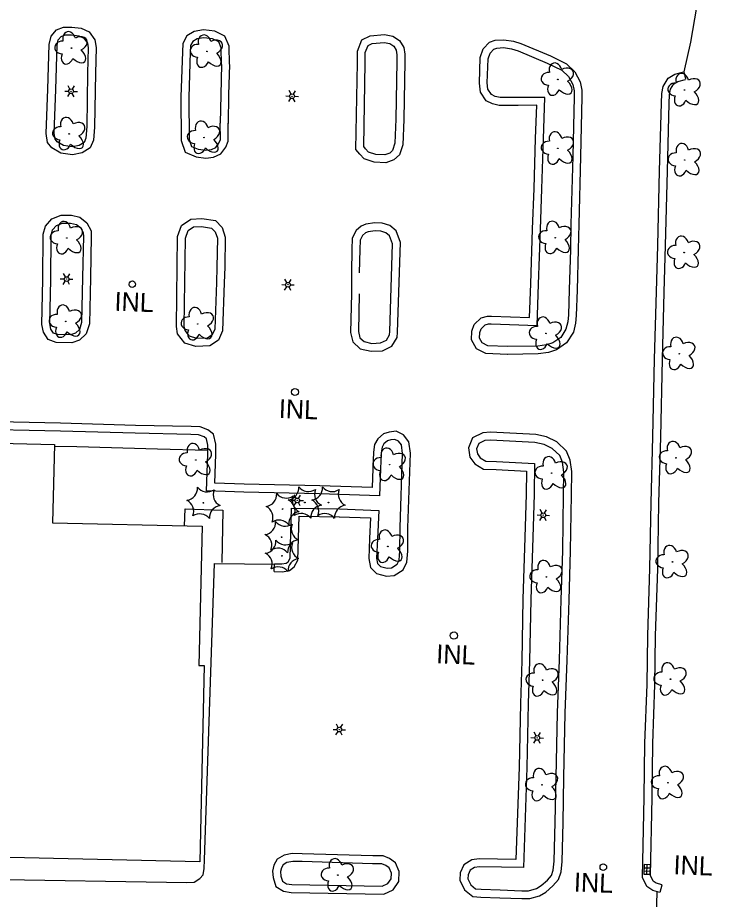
# Model space of a CAD drawing. Extents: x 588843 to 2552415, y 180129 to 269402.
# Drawn here: x 605793.8 to 606014.8, y 182935.6 to 183216.1 of the extents above; entities that cross this region are included whole.
import ezdxf

# ---------------------------------------------------------------- set-up
doc = ezdxf.new("R2010")
doc.units = 0
for name, color, linetype in [('E_BLD', 7, 'Continuous'), ('E_DRN', 7, 'Continuous'), ('E_DRN_Text', 7, 'Continuous'), ('E_DWY', 7, 'Continuous'), ('E_LAND_Vegetation', 7, 'Continuous'), ('E_LTG', 7, 'Continuous'), ('E_PATH_Sidewalk', 7, 'Continuous')]:
    doc.layers.add(name, color=color, linetype=linetype)

# ---------------------------------------------------------------- blocks, each defined once
blk = doc.blocks.new('INLO_2')
at = {"layer": 'E_DRN'}
for p, q in [((6.6, -13.1), (6.6, 0)), ((13.1, -13.1), (13.1, 0)), ((19.7, -6.6), (0, -6.6))]:
    blk.add_line(p, q, dxfattribs=at)
blk.add_lwpolyline([(0, -13.1), (19.7, -13.1), (19.7, 0), (0, 0)], close=True, dxfattribs=at)
blk = doc.blocks.new('INLT_79')
at = {"layer": 'E_DRN_Text'}
blk.add_text('INL', height=39.37, dxfattribs=at).set_placement((-36.2, -19.7))
blk = doc.blocks.new('DTRE_3')
at = {"layer": 'E_LAND_Vegetation'}
blk.add_circle((-0.6, 0), 0.601, dxfattribs=at)
for centre, major_axis, ratio in [((-6.1, 17.5), (4.5, -16.3), 0.782863), ((13.3, 9), (-17.3, -9.6), 0.691916), ((-19.3, 0.5), (16.2, -0.4), 0.832022), ((-8.2, -17.2), (5.9, 15.9), 0.716896), ((11.6, -12.2), (-16.4, 15), 0.560249)]:
    blk.add_ellipse(centre, major_axis=major_axis, ratio=ratio, start_param=1.570796, end_param=4.712389, dxfattribs=at)
blk = doc.blocks.new('LPOL_3')
at = {"layer": 'E_LTG'}
for p, q in [((-13.1, 0), (-4.9, 0)), ((-2.5, 4.3), (-6.6, 11.4)), ((2.5, 4.3), (6.6, 11.4)), ((4.9, 0), (13.1, 0)), ((-6.6, -11.4), (-2.5, -4.3)), ((6.6, -11.4), (2.5, -4.3))]:
    blk.add_line(p, q, dxfattribs=at)
for radius in [4.92, 4.92, 4.92, 0.41]:
    blk.add_circle((0, 0), radius, dxfattribs=at)
blk = doc.blocks.new('CTRE_3')
at = {"layer": 'E_LAND_Vegetation'}
blk.add_circle((0, 0), 0.733, dxfattribs=at)
for centre, start, end in [((-39.3, 29.4), 280.2067, 5.9716), ((5.9, 49), 220.2113, 305.9762), ((45.4, 19.3), 160.2113, 245.9762), ((-45.4, -19.3), 340.2113, 65.9762), ((39.5, -29.6), 100.2511, 185.9272), ((-5.9, -49), 40.2113, 125.9762)]:
    blk.add_arc(centre, 25.8, start, end, dxfattribs=at)

msp = doc.modelspace()

# ---------------------------------------------------------------- linework, layer by layer
at = {"layer": 'E_BLD'}
msp.add_lwpolyline([(605851.7, 182947.61), (605753.96, 182949.83), (605754, 182951.79), (605725.25, 182952.45), (605727.63, 183057.32), (605737.8, 183057.09), (605738.37, 183082.13), (605758.24, 183081.68), (605757.68, 183056.87), (605782.85, 183056.3), (605783.41, 183080.81), (605805.47, 183080.31), (605804.9, 183055.38), (605852.47, 183054.3), (605851.46, 183010.03), (605853.12, 183009.99)], close=True, dxfattribs=at)
at = {"layer": 'E_DRN'}
for centre, radius in [((605881.98, 183097.01), 1.12), ((605980.09, 182945.9), 1.05)]:
    msp.add_circle(centre, radius, dxfattribs=at)
for centre, major_axis, ratio in [((605830.24, 183131.32), (-0.04, -1.03), 0.999983), ((605932.55, 183019.54), (-0.04, -1.15), 0.999976)]:
    msp.add_ellipse(centre, major_axis=major_axis, ratio=ratio, dxfattribs=at)
at = {"layer": 'E_DWY'}
for points in [[(606010.39, 183224.99), (606010.35, 183223.17), (606009.74, 183219.4), (606007.8, 183208.31), (606005.71, 183198.85), (606006.27, 183196.52)], [(605818.25, 183181.23), (605817.93, 183177.11), (605816.86, 183174.64), (605814.25, 183173.08), (605811.18, 183172.46), (605807.55, 183173), (605804.67, 183174.68), (605803.3, 183176.34), (605802.85, 183179.25), (605803.38, 183193.35), (605803.84, 183207.6), (605804.39, 183210.18), (605806.16, 183212.23), (605808.41, 183213.12), (605811.02, 183213.12), (605813.99, 183212.73), (605816.48, 183211.55), (605818.37, 183208.99), (605818.75, 183206.63), (605818.52, 183198.36)], [(605815.76, 183181.43), (605815.47, 183177.72), (605814.89, 183176.37), (605813.33, 183175.45), (605811.11, 183175), (605808.39, 183175.4), (605806.31, 183176.62), (605805.66, 183177.4), (605805.36, 183179.39), (605805.88, 183193.27), (605806.33, 183207.3), (605806.7, 183209.03), (605807.65, 183210.13), (605808.89, 183210.62), (605810.86, 183210.62), (605813.28, 183210.3), (605814.84, 183209.56), (605816, 183207.99), (605816.25, 183206.47), (605816.02, 183198.43)], [(605861.14, 183201.27), (605861.03, 183207.06), (605859.72, 183210.22), (605856.48, 183211.81), (605852.9, 183212.24), (605849.94, 183211.72), (605847.64, 183210.35), (605846.3, 183207.9), (605846.2, 183205.26), (605845.73, 183190.87), (605845.83, 183176.97), (605847.07, 183173.3), (605850.59, 183171.81), (605853.67, 183171.4), (605856.12, 183171.74), (605858.45, 183172.79), (605859.97, 183174.89), (605860.78, 183176.83), (605860.74, 183182.5)], [(605916.6, 183183.7), (605916.29, 183175.69), (605915.21, 183172.42), (605913.48, 183170.82), (605910.92, 183169.95), (605907.22, 183170.09), (605904.02, 183171.18), (605902.6, 183172.72), (605901.38, 183174.19), (605901.87, 183201.71), (605901.84, 183205.45), (605903.31, 183209.05), (605905.89, 183210.29), (605910.52, 183210.76), (605913.15, 183210.22), (605915.3, 183208.84), (605916.66, 183206.56), (605916.91, 183204.43), (605916.91, 183202.16)], [(605858.64, 183201.22), (605858.54, 183206.54), (605857.78, 183208.39), (605855.76, 183209.38), (605852.97, 183209.71), (605850.83, 183209.34), (605849.51, 183208.55), (605848.77, 183207.21), (605848.69, 183205.17), (605848.23, 183190.83), (605848.33, 183177.39), (605849.08, 183175.16), (605851.25, 183174.24), (605853.67, 183173.93), (605855.42, 183174.16), (605856.81, 183174.79), (605857.77, 183176.13), (605858.28, 183177.32), (605858.24, 183182.49)], [(605914.1, 183183.8), (605913.81, 183176.14), (605913.04, 183173.82), (605912.17, 183173.01), (605910.56, 183172.47), (605907.68, 183172.57), (605905.43, 183173.34), (605904.48, 183174.37), (605903.9, 183175.07), (605904.37, 183201.7), (605904.34, 183204.97), (605905.26, 183207.21), (605906.58, 183207.85), (605910.39, 183208.23), (605912.2, 183207.86), (605913.46, 183207.06), (605914.24, 183205.74), (605914.41, 183204.29), (605914.41, 183202.16)], [(605953.01, 183188.18), (605946.95, 183188.17), (605944.79, 183188.67), (605942.82, 183189.68), (605940.97, 183192.44), (605940.65, 183195.29), (605940.96, 183203.4), (605941.84, 183206.15), (605943.84, 183208.25), (605945.73, 183208.9), (605948.39, 183209.09), (605951.51, 183208.62), (605953.9, 183207.83), (605963.26, 183203.93), (605968.35, 183201.43), (605971.06, 183198.91), (605972.78, 183195.65), (605973.28, 183193.06), (605973.28, 183190.9), (605972.87, 183171.97), (605972.29, 183150.35)], [(605953, 183190.68), (605947.23, 183190.67), (605945.65, 183191.04), (605944.54, 183191.61), (605943.39, 183193.32), (605943.16, 183195.38), (605943.44, 183202.97), (605944.05, 183204.84), (605945.23, 183206.09), (605946.23, 183206.43), (605948.29, 183206.58), (605950.93, 183206.18), (605953.03, 183205.49), (605962.23, 183201.65), (605966.92, 183199.35), (605969.05, 183197.37), (605970.4, 183194.81), (605970.78, 183192.82), (605970.78, 183190.93), (605970.37, 183172.04), (605969.79, 183150.42)], [(605914.41, 183202.16), (605914.1, 183183.8)], [(605916.91, 183202.12), (605916.6, 183183.76)], [(605858.64, 183201.22), (605858.36, 183191.59), (605858.24, 183182.49)], [(605861.14, 183201.15), (605860.86, 183191.54), (605860.74, 183182.45)], [(605816.02, 183198.43), (605815.76, 183181.43)], [(605818.52, 183198.39), (605818.26, 183181.39)], [(605998.09, 182937.82), (605995.83, 182938.45), (605993.96, 182939.7), (605992.57, 182942.63), (605993.14, 182968.1), (605993.33, 182985.27), (605994.03, 183003.92), (605994.24, 183019.55), (605994.89, 183040.86), (605995.3, 183061.8), (605995.87, 183082.74), (605996.42, 183107.47), (605997, 183128.87), (605997.4, 183143.65), (605997.99, 183167.32), (605998.57, 183188.88), (605998.69, 183191.94), (605999.09, 183194.24), (606000.72, 183196.88), (606002.89, 183198.17), (606005.71, 183198.85)], [(605998.77, 182940.22), (605996.89, 182940.75), (605995.93, 182941.39), (605995.08, 182943.17), (605995.64, 182968.05), (605995.83, 182985.21), (605996.53, 183003.86), (605996.74, 183019.49), (605997.39, 183040.8), (605997.8, 183061.74), (605998.36, 183082.68), (605998.92, 183107.41), (605999.49, 183128.8), (605999.9, 183143.59), (606000.49, 183167.26), (606001.07, 183188.8), (606001.18, 183191.68), (606001.47, 183193.34), (606002.52, 183195.04), (606003.84, 183195.83), (606006.29, 183196.42)], [(605960.08, 183148.73), (605960.57, 183161.62), (605961.01, 183177.55), (605961.51, 183190.74), (605953, 183190.68)], [(605957.58, 183148.83), (605958.07, 183161.71), (605958.51, 183177.63), (605958.91, 183188.23), (605953.02, 183188.18)], [(605801.78, 183132.76), (605801.94, 183147.18), (605802.61, 183149.8), (605804.69, 183152.09), (605807.61, 183153.24), (605810.88, 183153.22), (605813.54, 183152.58), (605815.83, 183150.88), (605817.12, 183148.31), (605817.17, 183146.55), (605816.91, 183133.37)], [(605804.28, 183132.74), (605804.43, 183146.85), (605804.88, 183148.58), (605806.15, 183149.98), (605808.07, 183150.74), (605810.58, 183150.72), (605812.46, 183150.27), (605813.86, 183149.23), (605814.64, 183147.68), (605814.67, 183146.54), (605814.41, 183133.42)], [(605969.79, 183150.42), (605969.63, 183142.38), (605969.23, 183129.48), (605969, 183121.52), (605968.77, 183119.33), (605968.22, 183116.99), (605966.53, 183114.4), (605964.04, 183112.67), (605962.04, 183111.99), (605959.21, 183111.64), (605949.56, 183111.47)], [(605972.29, 183150.37), (605972.13, 183142.31), (605971.72, 183129.41), (605971.5, 183121.35), (605971.24, 183118.91), (605970.56, 183116), (605968.36, 183112.62), (605965.17, 183110.42), (605962.6, 183109.54), (605959.39, 183109.14), (605949.61, 183108.97)], [(605902.44, 183128.28), (605902.21, 183116.21), (605902.67, 183114.3), (605903.99, 183113.03), (605906.48, 183112.49), (605909.21, 183112.61), (605911.07, 183113.53), (605912.04, 183115.16), (605912.16, 183116.22), (605913.06, 183144.2), (605912.09, 183146.74), (605910.92, 183147.7), (605909.34, 183148.22), (605907.52, 183148.28), (605905.23, 183147.99), (605904.46, 183147.64), (605903.44, 183146.77), (605902.7, 183145.28), (605902.59, 183142.32), (605902.46, 183134.96)], [(605949.47, 183108.97), (605942.71, 183109.23), (605939.74, 183110.72), (605938.18, 183113.56), (605938.29, 183116.38), (605939.05, 183118.51), (605941.25, 183120.56), (605943.27, 183121.19), (605944.53, 183121.15), (605956.6, 183120.75), (605957, 183131.38), (605957.58, 183148.82)], [(605949.56, 183111.47), (605943.35, 183111.7), (605941.56, 183112.61), (605940.71, 183114.16), (605940.77, 183115.9), (605941.2, 183117.1), (605942.53, 183118.34), (605943.61, 183118.68), (605944.44, 183118.65), (605959, 183118.18), (605959.5, 183131.29), (605960.08, 183148.73)], [(605816.91, 183133.36), (605816.59, 183118.75), (605815.6, 183115.53), (605813.47, 183113.55), (605811.02, 183112.68), (605806.03, 183112.77), (605803.5, 183113.73), (605802.03, 183116.05), (605801.48, 183118.53), (605801.78, 183132.79)], [(605814.41, 183133.42), (605814.1, 183119.15), (605813.4, 183116.9), (605812.15, 183115.74), (605810.61, 183115.19), (605806.51, 183115.26), (605805.16, 183115.77), (605804.37, 183117.02), (605803.98, 183118.78), (605804.28, 183132.74)], [(605831.2, 183083.87), (605807.38, 183084.58), (605777.32, 183085.22), (605765.94, 183085.46), (605733.58, 183086.87), (605728.57, 183088.32), (605725.14, 183090.11)], [(605831.27, 183086.37), (605807.44, 183087.08), (605777.38, 183087.72), (605766.02, 183087.95), (605733.99, 183089.35), (605729.51, 183090.66), (605726.29, 183092.33)], [(605865.82, 183067.66), (605856.47, 183068), (605856.81, 183077.21), (605856.82, 183080.38), (605856.04, 183083.56), (605854.32, 183084.96), (605851.83, 183085.89), (605848.98, 183086), (605831.25, 183086.37)], [(605917.94, 183053.86), (605918.74, 183077.6), (605918.23, 183081.21), (605916.52, 183083.43), (605914.18, 183084.51), (605911.97, 183084.25), (605910.18, 183083.68), (605908.38, 183082.16), (605907.28, 183080.32), (605906.93, 183077.85), (605906.73, 183072.67), (605906.51, 183066.6), (605889.92, 183067.14), (605865.79, 183067.66)], [(605865.73, 183065.16), (605853.87, 183065.6), (605854.31, 183077.26), (605854.32, 183080.08), (605853.82, 183082.15), (605853.06, 183082.76), (605851.33, 183083.41), (605848.9, 183083.5), (605831.2, 183083.87)], [(605915.44, 183053.94), (605916.23, 183077.47), (605915.85, 183080.21), (605914.92, 183081.41), (605913.77, 183081.94), (605912.5, 183081.8), (605911.42, 183081.45), (605910.31, 183080.52), (605909.69, 183079.47), (605909.42, 183077.63), (605909.23, 183072.57), (605908.91, 183064.02), (605889.85, 183064.64), (605865.73, 183065.16)], [(605969.18, 183030.78), (605969.67, 183046.46), (605969.93, 183064.26), (605970.06, 183071.71), (605969.51, 183075.31), (605968.41, 183078.19), (605965.29, 183081.15), (605962.06, 183082.74), (605958.63, 183083.47), (605944.15, 183084.25), (605941.73, 183084.04), (605938.48, 183082.44), (605937.23, 183079.25), (605937.65, 183076.32), (605939.24, 183074.21), (605942.01, 183072.52), (605945.97, 183072.37), (605955.65, 183071.88), (605955.54, 183064.55), (605955.17, 183050.76), (605954.51, 183031.09), (605954.14, 183011.5), (605953.7, 182997.98), (605953.31, 182977.65), (605952.27, 182948.28), (605940.6, 182948.47), (605938.31, 182948.23), (605935.73, 182946.61), (605934.58, 182944.02), (605934.49, 182941.69), (605935.88, 182938.64), (605938.53, 182936.56), (605941.11, 182936.35), (605947.14, 182936.13)], [(605966.68, 183030.86), (605967.18, 183046.51), (605967.43, 183064.3), (605967.56, 183071.54), (605967.08, 183074.67), (605966.27, 183076.77), (605963.85, 183079.08), (605961.23, 183080.36), (605958.3, 183080.99), (605944.19, 183081.74), (605942.41, 183081.59), (605940.45, 183080.63), (605939.8, 183078.95), (605940.03, 183077.31), (605940.95, 183076.09), (605942.76, 183074.99), (605946.08, 183074.86), (605958.19, 183074.26), (605958.04, 183064.5), (605957.67, 183050.68), (605957.01, 183031.03), (605956.64, 183011.44), (605956.2, 182997.91), (605955.81, 182977.58), (605954.68, 182945.74), (605940.71, 182945.97), (605939.15, 182945.81), (605937.71, 182944.9), (605937.06, 182943.45), (605937.01, 182942.19), (605937.9, 182940.23), (605939.48, 182938.99), (605941.25, 182938.85), (605947.24, 182938.62)], [(605875.49, 183042.4), (605877.82, 183042.32), (605879.19, 183042.56), (605879.79, 183043.02), (605880.42, 183044.17), (605880.92, 183060.11), (605896.2, 183059.83)], [(605896.2, 183059.83), (605908.64, 183059.36), (605908.2, 183050.32), (605907.97, 183044.2), (605908.29, 183042.43), (605909.23, 183041.52), (605911.35, 183040.96), (605912.72, 183041.1), (605914.51, 183042.2), (605915.15, 183043.54), (605915.35, 183046.45), (605915.44, 183053.94)], [(605875.39, 183039.91), (605877.99, 183039.81), (605880.23, 183040.2), (605881.73, 183041.36), (605882.9, 183043.49), (605883.34, 183057.56), (605896.15, 183057.33)], [(605896.1, 183057.33), (605906.02, 183056.96), (605905.7, 183050.43), (605905.46, 183044.02), (605905.98, 183041.2), (605907.96, 183039.28), (605911.15, 183038.42), (605913.54, 183038.67), (605916.45, 183040.46), (605917.61, 183042.89), (605917.85, 183046.35), (605917.94, 183053.91)], [(605721, 183008.79), (605718.33, 182943.09), (605847.62, 182940.94), (605849.96, 182941.05), (605851.76, 182942.24), (605852.78, 182943.47), (605853.14, 182945.4), (605853.25, 182948.22), (605856.41, 183042.43), (605875.48, 183042.3)], [(605875.39, 183039.91), (605875.49, 183042.4)], [(605947.14, 182936.13), (605954.13, 182935.86), (605956.68, 182935.85), (605959.8, 182936.77), (605961.77, 182937.94), (605964.06, 182939.9), (605965.81, 182941.91), (605966.65, 182944.34), (605966.95, 182947.67), (605967.27, 182960.1), (605967.58, 182974.37), (605967.99, 182994.9), (605968.62, 183011.73), (605969.18, 183030.79)], [(605947.24, 182938.62), (605954.18, 182938.36), (605956.33, 182938.35), (605958.79, 182939.08), (605960.31, 182939.98), (605962.3, 182941.68), (605963.61, 182943.19), (605964.19, 182944.86), (605964.45, 182947.81), (605964.77, 182960.16), (605965.08, 182974.42), (605965.49, 182994.97), (605966.12, 183011.82), (605966.68, 183030.86)], [(605884.28, 182950.15), (605881.06, 182950.19), (605878.54, 182949.69), (605876.36, 182948.44), (605875.3, 182946.5), (605874.88, 182944.63), (605875.02, 182942.55), (605875.92, 182939.76), (605878.34, 182938.21), (605880.79, 182937.81), (605910.29, 182937.3), (605913.26, 182938.65), (605915.07, 182941.34), (605915.19, 182944.44), (605914.03, 182947.26), (605912.1, 182948.65), (605910.07, 182949.42), (605906.74, 182949.46)], [(605906.79, 182949.45), (605884.33, 182950.15)], [(605884.25, 182947.65), (605881.29, 182947.69), (605879.43, 182947.32), (605878.22, 182946.62), (605877.66, 182945.61), (605877.4, 182944.44), (605877.49, 182943.03), (605878.02, 182941.38), (605879.25, 182940.59), (605881.01, 182940.3), (605909.77, 182939.81), (605911.58, 182940.63), (605912.6, 182942.15), (605912.67, 182943.99), (605911.99, 182945.65), (605910.91, 182946.43), (605909.6, 182946.92), (605906.71, 182946.96)], [(605906.71, 182946.96), (605884.25, 182947.65)], [(605998.74, 182940.13), (605998.09, 182937.82)], [(605997.53, 182910.14), (605996.82, 182912.44), (605996.8, 182922.42), (605997.2, 182938.07)]]:
    msp.add_lwpolyline(points, dxfattribs=at)
for points in [[(605859.52, 183131.79), (605858.94, 183116.45), (605857.63, 183113.49), (605854.95, 183111.68), (605850.49, 183111.54), (605846.91, 183112.58), (605844.67, 183115.52), (605844.27, 183117.8), (605844.65, 183146.45), (605845.92, 183150.02), (605848.89, 183152.01), (605852.35, 183152.19), (605856.67, 183151.53), (605858.83, 183149.34), (605859.83, 183146.3), (605859.63, 183136.69)], [(605857.02, 183131.89), (605856.46, 183117.03), (605855.63, 183115.16), (605854.15, 183114.15), (605850.8, 183114.05), (605848.4, 183114.75), (605847.03, 183116.55), (605846.78, 183118), (605847.15, 183146), (605848, 183148.4), (605849.71, 183149.55), (605852.22, 183149.68), (605855.47, 183149.18), (605856.64, 183148), (605857.32, 183145.92), (605857.13, 183136.74)], [(605899.94, 183128.33), (605899.71, 183115.94), (605900.41, 183113), (605902.77, 183110.74), (605906.26, 183109.97), (605909.85, 183110.14), (605912.84, 183111.61), (605914.47, 183114.35), (605914.66, 183116.04), (605915.58, 183144.62), (605914.19, 183148.26), (605912.13, 183149.93), (605909.78, 183150.7), (605907.41, 183150.79), (605904.54, 183150.42), (605903.1, 183149.77), (605901.43, 183148.34), (605900.22, 183145.91), (605900.09, 183142.39), (605899.96, 183135)]]:
    msp.add_lwpolyline(points, close=True, dxfattribs=at)
at = {"layer": 'E_PATH_Sidewalk'}
for points in [[(605854.32, 183078.37), (605838.28, 183078.86), (605812.61, 183079.58), (605805.45, 183079.73)], [(605846.9, 183054.43), (605847.11, 183059.86), (605859.06, 183059.41), (605858.69, 183042.77)]]:
    msp.add_lwpolyline(points, dxfattribs=at)

# ---------------------------------------------------------------- block references
at = {"layer": 'E_DRN', "xscale": 0.15240030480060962, "yscale": 0.1524003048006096, "rotation": -91.29183206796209}
msp.add_blockref('INLO_2', (605995.06, 182946.63), dxfattribs=at)
at = {"layer": 'E_DRN_Text', "xscale": 0.1524003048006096, "yscale": 0.15240030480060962, "rotation": -2.1573839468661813}
for p in [(605830.12, 183125.67), (605882.4, 183091.55), (605932.48, 183013.53), (606007.97, 182946.44), (605976.28, 182940.93)]:
    msp.add_blockref('INLT_79', p, dxfattribs=at)
at = {"layer": 'E_LAND_Vegetation', "xscale": 0.1524003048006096, "yscale": 0.15240030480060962, "rotation": -2.1573839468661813}
for name, p in [('DTRE_3', (605810.99, 183206.4)), ('DTRE_3', (605854.07, 183205.36)), ('DTRE_3', (605965.71, 183196.45)), ('DTRE_3', (606006.02, 183193.09)), ('DTRE_3', (605810.26, 183179.12)), ('DTRE_3', (605853.14, 183177.94)), ('DTRE_3', (605965.72, 183174.52)), ('DTRE_3', (606006.1, 183170.82)), ('DTRE_3', (605809.5, 183146)), ('DTRE_3', (605964.9, 183146.09)), ('DTRE_3', (606005.91, 183141.36)), ('DTRE_3', (605809.17, 183119.47)), ('DTRE_3', (605851.16, 183118.64)), ('DTRE_3', (605961.91, 183115.64)), ('DTRE_3', (606004.36, 183109.19)), ('DTRE_3', (606003.28, 183076.08)), ('DTRE_3', (605850.54, 183075.39)), ('DTRE_3', (605912.2, 183073.9)), ('DTRE_3', (605963.75, 183071.21)), ('CTRE_3', (605852.87, 183061.74)), ('CTRE_3', (605878.08, 183059.78)), ('CTRE_3', (605885.11, 183061.86)), ('CTRE_3', (605892.66, 183061.83)), ('CTRE_3', (605877.74, 183050.84)), ('DTRE_3', (605911.64, 183047.89)), ('CTRE_3', (605877.85, 183044.89)), ('DTRE_3', (606002.2, 183042.97)), ('DTRE_3', (605962.09, 183038.2)), ('DTRE_3', (605960.85, 183005.35)), ('DTRE_3', (606001.55, 183005.66)), ('DTRE_3', (606000.73, 182972.7)), ('DTRE_3', (605960.69, 182972.04)), ('DTRE_3', (605895.73, 182943.34))]:
    msp.add_blockref(name, p, dxfattribs=at)
at = {"layer": 'E_LTG', "xscale": 0.1524003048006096, "yscale": 0.15240030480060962, "rotation": -2.1573839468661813}
for p in [(605810.77, 183192.68), (605881.09, 183191.1), (605809.34, 183132.94), (605879.76, 183131.13), (605882.73, 183062.54), (605960.99, 183057.83), (605896.11, 182989.62), (605959.07, 182987)]:
    msp.add_blockref('LPOL_3', p, dxfattribs=at)

doc.saveas('drawing.dxf')
